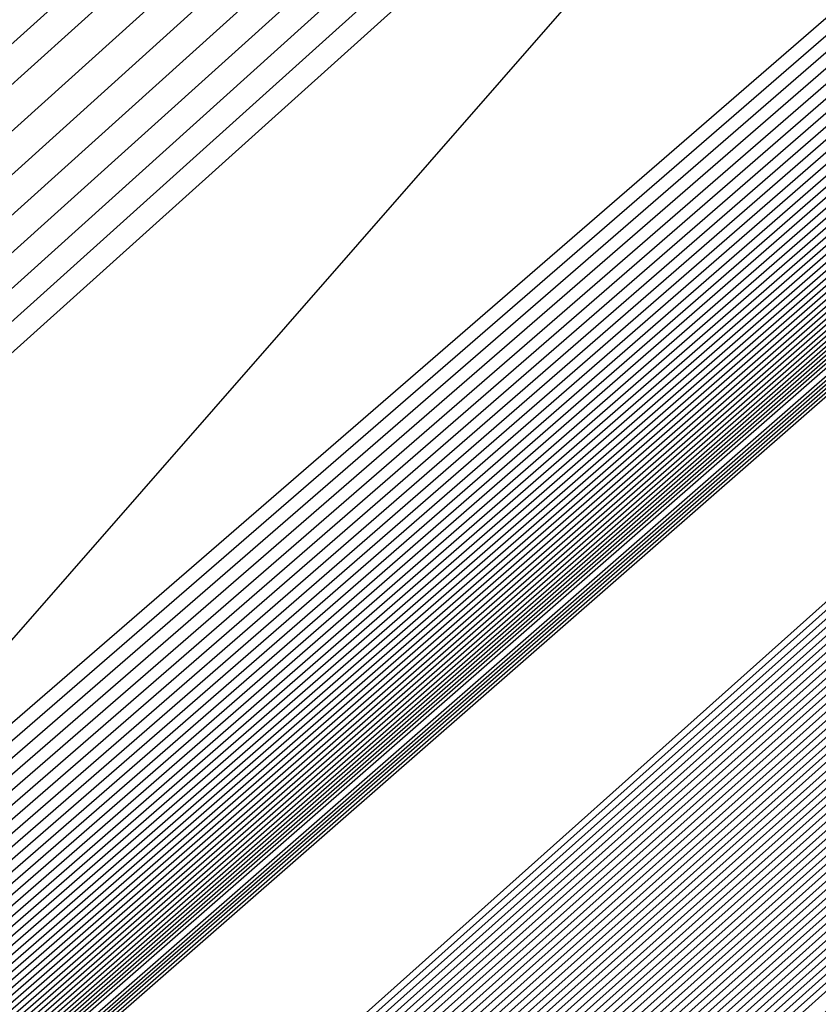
# Model space of a CAD drawing. Extents: x 3249832 to 3255657, y 13789405 to 13793316.
# Tile 673 of 1056: x 3253202.576 to 3253202.845, y 13791252.501 to 13791252.833. Entities that reach past the tile are written whole.
import ezdxf

# ---------------------------------------------------------------- set-up
doc = ezdxf.new("R2010")
doc.units = 0
doc.header["$LTSCALE"] = 100
doc.header["$MEASUREMENT"] = 0
for name, color, linetype in [('GRATIO_03231_CON', 1, 'CONTINUOUS'), ('GRATIO_0323_ICON', 1, 'CONTINUOUS'), ('TARGETS_EAST', 7, 'CONTINUOUS')]:
    doc.layers.add(name, color=color, linetype=linetype)

# ---------------------------------------------------------------- blocks, each defined once
blk = doc.blocks.new('Gratio_032316_contours')
at = {"layer": 'GRATIO_03231_CON', "color": 1, "linetype": 'Continuous', "flags": 128}
for points in [[(3253179.55027, 13791232.39503), (3253186.87441, 13791238.77001), (3253201.4775, 13791251.51898), (3253219.20823, 13791267.00714), (3253234.45763, 13791280.32933), (3253243.00028, 13791287.79153), (3253246.14511, 13791290.5444), (3253246.5846, 13791290.94974), (3253247.02187, 13791291.379), (3253250.20254, 13791294.24212), (3253258.88285, 13791301.95866), (3253274.44262, 13791315.73867), (3253292.7559, 13791331.95413), (3253308.32028, 13791345.76753)], [(3253180.16544, 13791232.93802), (3253187.28488, 13791239.13155), (3253201.72516, 13791251.73678), (3253219.33902, 13791267.12228), (3253234.51314, 13791280.37862), (3253243.01644, 13791287.80647), (3253246.14668, 13791290.54676), (3253246.58389, 13791290.95054), (3253247.01645, 13791291.37639), (3253250.16633, 13791294.21318), (3253258.7639, 13791301.85732), (3253274.17605, 13791315.50724), (3253292.31584, 13791331.56933), (3253307.73285, 13791345.25198)], [(3253180.78061, 13791233.481), (3253187.69534, 13791239.49309), (3253201.97282, 13791251.95458), (3253219.46981, 13791267.23741), (3253234.56866, 13791280.42791), (3253243.03259, 13791287.8214), (3253246.14825, 13791290.54912), (3253246.58317, 13791290.95133), (3253247.01103, 13791291.37378), (3253250.13013, 13791294.18424), (3253258.64495, 13791301.75599), (3253273.90947, 13791315.27582), (3253291.87577, 13791331.18453), (3253307.14542, 13791344.73643)], [(3253181.39578, 13791234.02399), (3253188.1058, 13791239.85463), (3253202.22048, 13791252.17237), (3253219.6006, 13791267.35254), (3253234.62418, 13791280.4772), (3253243.04874, 13791287.83633), (3253246.14982, 13791290.55149), (3253246.58246, 13791290.95213), (3253247.00561, 13791291.37117), (3253250.09393, 13791294.15529), (3253258.526, 13791301.65465), (3253273.6429, 13791315.0444), (3253291.4357, 13791330.79973), (3253306.55799, 13791344.22088)], [(3253182.62612, 13791235.10996), (3253188.92672, 13791240.5777), (3253202.71581, 13791252.60797), (3253219.86218, 13791267.58281), (3253234.73522, 13791280.57579), (3253243.08105, 13791287.8662), (3253246.15297, 13791290.55621), (3253246.58103, 13791290.95372), (3253246.99477, 13791291.36594), (3253250.02153, 13791294.09741), (3253258.2881, 13791301.45198), (3253273.10975, 13791314.58156), (3253290.55557, 13791330.03014), (3253305.38313, 13791343.18978)], [(3253183.24129, 13791235.65295), (3253189.33718, 13791240.93924), (3253202.96347, 13791252.82577), (3253219.99297, 13791267.69794), (3253234.79073, 13791280.62508), (3253243.0972, 13791287.88113), (3253246.15454, 13791290.55858), (3253246.58032, 13791290.95452), (3253246.98935, 13791291.36333), (3253249.98532, 13791294.06847), (3253258.16915, 13791301.35065), (3253272.84317, 13791314.35013), (3253290.11551, 13791329.64534), (3253304.7957, 13791342.67423)], [(3253189.74764, 13791241.30078), (3253203.21113, 13791253.04357), (3253220.12376, 13791267.81308), (3253234.84625, 13791280.67437), (3253243.11336, 13791287.89607), (3253246.15611, 13791290.56094), (3253246.57961, 13791290.95531), (3253246.98393, 13791291.36072), (3253249.94912, 13791294.03953), (3253258.05019, 13791301.24931), (3253272.5766, 13791314.11871), (3253289.67544, 13791329.26055), (3253304.20827, 13791342.15868)], [(3253190.1581, 13791241.66232), (3253203.45879, 13791253.26136), (3253220.25455, 13791267.92821), (3253234.90177, 13791280.72366), (3253243.12951, 13791287.911), (3253246.15768, 13791290.5633), (3253246.57889, 13791290.95611), (3253246.97851, 13791291.35811), (3253249.91292, 13791294.01058), (3253257.93124, 13791301.14798), (3253272.31002, 13791313.88729), (3253289.23538, 13791328.87575), (3253303.62084, 13791341.64313)], [(3253190.97902, 13791242.38539), (3253203.95411, 13791253.69696), (3253220.51613, 13791268.15847), (3253235.01281, 13791280.82224), (3253243.16182, 13791287.94087), (3253246.16082, 13791290.56803), (3253246.57747, 13791290.9577), (3253246.96767, 13791291.35288), (3253249.84051, 13791293.9527), (3253257.69334, 13791300.94531), (3253271.77687, 13791313.42445), (3253288.35525, 13791328.10615), (3253302.44598, 13791340.61203)], [(3253191.38948, 13791242.74693), (3253204.20177, 13791253.91476), (3253220.64692, 13791268.27361), (3253235.06832, 13791280.87154), (3253243.17797, 13791287.9558), (3253246.1624, 13791290.57039), (3253246.57675, 13791290.9585), (3253246.96225, 13791291.35027), (3253249.80431, 13791293.92376), (3253257.57439, 13791300.84397), (3253271.51029, 13791313.19303), (3253287.91518, 13791327.72135), (3253301.85855, 13791340.09648)], [(3253191.79994, 13791243.10847), (3253204.44943, 13791254.13256), (3253220.77772, 13791268.38874), (3253235.12384, 13791280.92083), (3253243.19412, 13791287.97073), (3253246.16397, 13791290.57276), (3253246.57604, 13791290.95929), (3253246.95683, 13791291.34766), (3253249.76811, 13791293.89481), (3253257.45544, 13791300.74264), (3253271.24372, 13791312.9616), (3253287.47511, 13791327.33655), (3253301.27112, 13791339.58093)], [(3253192.2104, 13791243.47001), (3253204.69709, 13791254.35035), (3253220.90851, 13791268.50387), (3253235.17936, 13791280.97012), (3253243.21028, 13791287.98567), (3253246.16554, 13791290.57512), (3253246.57533, 13791290.96009), (3253246.95142, 13791291.34505), (3253249.73191, 13791293.86587), (3253257.33649, 13791300.6413), (3253270.97714, 13791312.73018), (3253287.03505, 13791326.95176), (3253300.68369, 13791339.06538)], [(3253193.03132, 13791244.19308), (3253205.19242, 13791254.78595), (3253221.17009, 13791268.73414), (3253235.29039, 13791281.0687), (3253243.24258, 13791288.01553), (3253246.16868, 13791290.57985), (3253246.5739, 13791290.96168), (3253246.94058, 13791291.33982), (3253249.6595, 13791293.80799), (3253257.09858, 13791300.43863), (3253270.44399, 13791312.26734), (3253286.15492, 13791326.18216), (3253299.50883, 13791338.03428)], [(3253193.44178, 13791244.55462), (3253205.44008, 13791255.00375), (3253221.30088, 13791268.84927), (3253235.34591, 13791281.11799), (3253243.25874, 13791288.03047), (3253246.17025, 13791290.58221), (3253246.57319, 13791290.96248), (3253246.93516, 13791291.33721), (3253249.6233, 13791293.77904), (3253256.97963, 13791300.3373), (3253270.17741, 13791312.03592), (3253285.71485, 13791325.79737), (3253298.92139, 13791337.51873)], [(3253193.85224, 13791244.91616), (3253205.68774, 13791255.22155), (3253221.43167, 13791268.9644), (3253235.40143, 13791281.16728), (3253243.27489, 13791288.0454), (3253246.17182, 13791290.58457), (3253246.57247, 13791290.96327), (3253246.92974, 13791291.3346), (3253249.5871, 13791293.7501), (3253256.86068, 13791300.23596), (3253269.91084, 13791311.8045), (3253285.27479, 13791325.41257), (3253298.33396, 13791337.00318)], [(3253194.2627, 13791245.2777), (3253205.9354, 13791255.43934), (3253221.56246, 13791269.07954), (3253235.45695, 13791281.21658), (3253243.29104, 13791288.06033), (3253246.17339, 13791290.58694), (3253246.57176, 13791290.96407), (3253246.92432, 13791291.33198), (3253249.55089, 13791293.72116), (3253256.74173, 13791300.13463), (3253269.64426, 13791311.57307), (3253284.83472, 13791325.02777), (3253297.74653, 13791336.48763)], [(3253195.08362, 13791246.00077), (3253206.43072, 13791255.87494), (3253221.82404, 13791269.3098), (3253235.56798, 13791281.31516), (3253243.32335, 13791288.0902), (3253246.17654, 13791290.59166), (3253246.57033, 13791290.96566), (3253246.91348, 13791291.32676), (3253249.47849, 13791293.66327), (3253256.50383, 13791299.93196), (3253269.11111, 13791311.11023), (3253283.95459, 13791324.25817), (3253296.57167, 13791335.45653)], [(3253195.49408, 13791246.36231), (3253206.67838, 13791256.09274), (3253221.95483, 13791269.42494), (3253235.6235, 13791281.36445), (3253243.3395, 13791288.10513), (3253246.17811, 13791290.59402), (3253246.56962, 13791290.96646), (3253246.90806, 13791291.32415), (3253249.44229, 13791293.63433), (3253256.38488, 13791299.83062), (3253268.84454, 13791310.87881), (3253283.51452, 13791323.87338), (3253295.98424, 13791334.94098)], [(3253195.90454, 13791246.72385), (3253206.92604, 13791256.31054), (3253222.08562, 13791269.54007), (3253235.67902, 13791281.41374), (3253243.35566, 13791288.12007), (3253246.17968, 13791290.59639), (3253246.56891, 13791290.96725), (3253246.90264, 13791291.32154), (3253249.40609, 13791293.60539), (3253256.26593, 13791299.72929), (3253268.57796, 13791310.64739), (3253283.07446, 13791323.48858), (3253295.39681, 13791334.42543)], [(3253196.31501, 13791247.08539), (3253207.1737, 13791256.52833), (3253222.21641, 13791269.6552), (3253235.73454, 13791281.46303), (3253243.37181, 13791288.135), (3253246.18125, 13791290.59875), (3253246.56819, 13791290.96805), (3253246.89722, 13791291.31892), (3253249.36988, 13791293.57645), (3253256.14697, 13791299.62795), (3253268.31138, 13791310.41597), (3253282.63439, 13791323.10378), (3253294.80938, 13791333.90988)], [(3253197.13593, 13791247.80846), (3253207.66903, 13791256.96393), (3253222.47799, 13791269.88547), (3253235.84557, 13791281.56162), (3253243.40412, 13791288.16487), (3253246.18439, 13791290.60348), (3253246.56677, 13791290.96964), (3253246.88638, 13791291.3137), (3253249.29748, 13791293.51856), (3253255.90907, 13791299.42528), (3253267.77823, 13791309.95312), (3253281.75426, 13791322.33419), (3253293.63452, 13791332.87878)], [(3253197.54639, 13791248.17), (3253207.91669, 13791257.18173), (3253222.60878, 13791270.0006), (3253235.90109, 13791281.61091), (3253243.42027, 13791288.1798), (3253246.18596, 13791290.60584), (3253246.56605, 13791290.97044), (3253246.88096, 13791291.31109), (3253249.26128, 13791293.48962), (3253255.79012, 13791299.32395), (3253267.51166, 13791309.7217), (3253281.31419, 13791321.94939), (3253293.04709, 13791332.36323), (3253299.24948, 13791337.92415)], [(3253197.95685, 13791248.53154), (3253208.16435, 13791257.39953), (3253222.73957, 13791270.11573), (3253235.95661, 13791281.6602), (3253243.43643, 13791288.19473), (3253246.18754, 13791290.6082), (3253246.56534, 13791290.97123), (3253246.87554, 13791291.30847), (3253249.22507, 13791293.46068), (3253255.67117, 13791299.22261), (3253267.24508, 13791309.49028), (3253280.87413, 13791321.56459), (3253292.45966, 13791331.84768), (3253298.58416, 13791337.33876)], [(3253198.36731, 13791248.89308), (3253208.41201, 13791257.61732), (3253222.87037, 13791270.23087), (3253236.01213, 13791281.70949), (3253243.45258, 13791288.20967), (3253246.18911, 13791290.61057), (3253246.56463, 13791290.97203), (3253246.87012, 13791291.30586), (3253249.18887, 13791293.43173), (3253255.55222, 13791299.12128), (3253266.9785, 13791309.25886), (3253280.43407, 13791321.17979), (3253291.87223, 13791331.33213), (3253297.91884, 13791336.75338)], [(3253199.18823, 13791249.61615), (3253208.90733, 13791258.05292), (3253223.13195, 13791270.46113), (3253236.12316, 13791281.80807), (3253243.48489, 13791288.23953), (3253246.19225, 13791290.61529), (3253246.5632, 13791290.97362), (3253246.85928, 13791291.30064), (3253249.11647, 13791293.37385), (3253255.31432, 13791298.91861), (3253266.44535, 13791308.79601), (3253279.55394, 13791320.4102), (3253290.69737, 13791330.30103), (3253296.5882, 13791335.58261)], [(3253296.5599, 13791335.66587), (3253290.6012, 13791330.53597), (3253279.36346, 13791320.75917), (3253266.14871, 13791309.22624), (3253254.92163, 13791299.40902), (3253254.92163, 13791299.40903), (3253248.65441, 13791293.91375), (3253246.34916, 13791291.88397), (3253246.0155, 13791291.59761), (3253245.79411, 13791291.43804), (3253244.34991, 13791290.21048), (3253240.47889, 13791286.82562), (3253233.5827, 13791280.7338), (3253225.48551, 13791273.54393), (3253218.61718, 13791267.40458), (3253214.61676, 13791263.76863), (3253211.96021, 13791261.30613), (3253208.3327, 13791257.99143), (3253202.5569, 13791252.79662), (3253198.00539, 13791248.68464)], [(3253199.59869, 13791249.97769), (3253209.15499, 13791258.27072), (3253223.26274, 13791270.57626), (3253236.17868, 13791281.85736), (3253243.50104, 13791288.25447), (3253246.19382, 13791290.61766), (3253246.56249, 13791290.97442), (3253246.85386, 13791291.29803), (3253249.08026, 13791293.34491), (3253255.19536, 13791298.81727), (3253266.17878, 13791308.56459), (3253279.11387, 13791320.0254), (3253290.10994, 13791329.78548), (3253295.92288, 13791334.99723)], [(3253295.89496, 13791335.07939), (3253290.01504, 13791330.01731), (3253278.92589, 13791320.36978), (3253265.8859, 13791308.9893), (3253254.80734, 13791299.30179), (3253254.80734, 13791299.30179), (3253248.62314, 13791293.87896), (3253246.34863, 13791291.87568), (3253246.01981, 13791291.5926), (3253245.80618, 13791291.43822), (3253244.41135, 13791290.25247), (3253240.67251, 13791286.98316), (3253234.01176, 13791281.09932), (3253226.19103, 13791274.15492), (3253219.55719, 13791268.22518), (3253215.68228, 13791264.70352), (3253213.03896, 13791262.25615), (3253209.32502, 13791258.8675), (3253203.38128, 13791253.52494), (3253198.62056, 13791249.22763)], [(3253200.00915, 13791250.33923), (3253209.40265, 13791258.48852), (3253223.39353, 13791270.6914), (3253236.2342, 13791281.90666), (3253243.51719, 13791288.2694), (3253246.19539, 13791290.62002), (3253246.56177, 13791290.97521), (3253246.84844, 13791291.29541), (3253249.04406, 13791293.31596), (3253255.07641, 13791298.71594), (3253265.9122, 13791308.33317), (3253278.6738, 13791319.6406), (3253289.52251, 13791329.26993), (3253295.25756, 13791334.41184)], [(3253295.23001, 13791334.4929), (3253289.42888, 13791329.49866), (3253278.48833, 13791319.98039), (3253265.62309, 13791308.75236), (3253254.69306, 13791299.19455), (3253254.69306, 13791299.19455), (3253248.59186, 13791293.84417), (3253246.34811, 13791291.86739), (3253246.02412, 13791291.58759), (3253245.81824, 13791291.43839), (3253244.4728, 13791290.29446), (3253240.86613, 13791287.1407), (3253234.44083, 13791281.46484), (3253226.89654, 13791274.76592), (3253220.4972, 13791269.04579), (3253216.7478, 13791265.63841), (3253214.1177, 13791263.20617), (3253210.31733, 13791259.74356), (3253204.20565, 13791254.25325), (3253199.23573, 13791249.77062)], [(3253200.41961, 13791250.70077), (3253209.65031, 13791258.70631), (3253223.52432, 13791270.80653), (3253236.28972, 13791281.95595), (3253243.53335, 13791288.28434), (3253246.19696, 13791290.62238), (3253246.56106, 13791290.97601), (3253246.84302, 13791291.2928), (3253249.00786, 13791293.28702), (3253254.95746, 13791298.6146), (3253265.64563, 13791308.10175), (3253278.23374, 13791319.25581), (3253288.93508, 13791328.75438), (3253294.59224, 13791333.82646)], [(3253294.56507, 13791333.90642), (3253288.84272, 13791328.98), (3253278.05076, 13791319.591), (3253265.36028, 13791308.51542), (3253254.57877, 13791299.08731), (3253254.57877, 13791299.08731), (3253248.56059, 13791293.80939), (3253246.34758, 13791291.8591), (3253246.02843, 13791291.58257), (3253245.83031, 13791291.43857), (3253244.53425, 13791290.33645), (3253241.05975, 13791287.29824), (3253234.86989, 13791281.83037), (3253227.60205, 13791275.37691), (3253221.43721, 13791269.86639), (3253217.81332, 13791266.5733), (3253215.19645, 13791264.15619), (3253211.30965, 13791260.61962), (3253205.03003, 13791254.98156), (3253199.8509, 13791250.3136)], [(3253201.24053, 13791251.42384), (3253210.14563, 13791259.14191), (3253223.7859, 13791271.0368), (3253236.40075, 13791282.05453), (3253243.56565, 13791288.3142), (3253246.20011, 13791290.62711), (3253246.55963, 13791290.9776), (3253246.83219, 13791291.28758), (3253248.93546, 13791293.22914), (3253254.71956, 13791298.41193), (3253265.11248, 13791307.63891), (3253277.35361, 13791318.48621), (3253287.76022, 13791327.72328), (3253293.2616, 13791332.65569)], [(3253293.23517, 13791332.73345), (3253287.67041, 13791327.94269), (3253277.17563, 13791318.81222), (3253264.83466, 13791308.04155), (3253254.35019, 13791298.87283), (3253254.35019, 13791298.87283), (3253248.49805, 13791293.73981), (3253246.34653, 13791291.84252), (3253246.03705, 13791291.57255), (3253245.85444, 13791291.43892), (3253244.65714, 13791290.42044), (3253241.44699, 13791287.61333), (3253235.72802, 13791282.56142), (3253229.01308, 13791276.59891), (3253223.31722, 13791271.50759), (3253219.94436, 13791268.44307), (3253217.35394, 13791266.05623), (3253213.29428, 13791262.37175), (3253206.67878, 13791256.43818), (3253201.08124, 13791251.39958)], [(3253201.65099, 13791251.78538), (3253210.3933, 13791259.35971), (3253223.91669, 13791271.15193), (3253236.45627, 13791282.10382), (3253243.58181, 13791288.32914), (3253246.20168, 13791290.62947), (3253246.55892, 13791290.9784), (3253246.82677, 13791291.28496), (3253248.89925, 13791293.20019), (3253254.60061, 13791298.3106), (3253264.8459, 13791307.40749), (3253276.91354, 13791318.10141), (3253287.17279, 13791327.20773)], [(3253287.08425, 13791327.42403), (3253276.73806, 13791318.42283), (3253264.57185, 13791307.80461), (3253254.2359, 13791298.76559), (3253254.2359, 13791298.76559), (3253248.46678, 13791293.70503), (3253246.346, 13791291.83423), (3253246.04136, 13791291.56753), (3253245.86651, 13791291.4391), (3253244.71859, 13791290.46243), (3253241.64061, 13791287.77087), (3253236.15708, 13791282.92694), (3253229.71859, 13791277.2099), (3253224.25723, 13791272.32819), (3253221.00988, 13791269.37796), (3253218.43269, 13791267.00625), (3253214.2866, 13791263.24781), (3253207.50316, 13791257.1665), (3253201.69641, 13791251.94257)], [(3253215.27891, 13791264.12388), (3253208.32754, 13791257.89481), (3253202.31158, 13791252.48555), (3253202.06145, 13791252.14692), (3253210.64096, 13791259.57751), (3253224.04748, 13791271.26706)], [(3253216.27123, 13791264.99994), (3253209.15191, 13791258.62312), (3253202.92675, 13791253.02854), (3253202.47191, 13791252.50846), (3253210.88862, 13791259.7953), (3253224.17827, 13791271.38219)]]:
    blk.add_lwpolyline(points, dxfattribs=at)
at = {"layer": 'GRATIO_03231_CON', "color": 5, "linetype": 'Continuous', "flags": 128}
for points in [[(3253178.31993, 13791231.30905), (3253186.05349, 13791238.04694), (3253200.98218, 13791251.08338), (3253218.94665, 13791266.77688), (3253234.34659, 13791280.23075), (3253242.96798, 13791287.76167), (3253246.14197, 13791290.53967), (3253246.58603, 13791290.94815), (3253247.02107, 13791291.37394), (3253250.18182, 13791294.2177), (3253258.80647, 13791301.88356), (3253274.26937, 13791315.56557), (3253292.48955, 13791331.61762), (3253308.02221, 13791345.18354)], [(3253177.70476, 13791230.76607), (3253185.64303, 13791237.6854), (3253200.73452, 13791250.86558), (3253218.81586, 13791266.66175), (3253234.29107, 13791280.18146), (3253242.95182, 13791287.74673), (3253246.1404, 13791290.53731), (3253246.58674, 13791290.94735), (3253247.01436, 13791291.36584), (3253250.12102, 13791294.16091), (3253258.59804, 13791301.69555), (3253273.79626, 13791315.14336), (3253291.70456, 13791330.92064), (3253306.97134, 13791344.25434)], [(3253177.08958, 13791230.22308), (3253185.23257, 13791237.32386), (3253200.48686, 13791250.64779), (3253218.68507, 13791266.54661), (3253234.23556, 13791280.13216), (3253242.93567, 13791287.7318), (3253246.13883, 13791290.53495), (3253246.58745, 13791290.94656), (3253247.00766, 13791291.35773), (3253250.06022, 13791294.10413), (3253258.38961, 13791301.50754), (3253273.32314, 13791314.72115), (3253290.91956, 13791330.22366), (3253305.92046, 13791343.32515)], [(3253176.47441, 13791229.68009), (3253184.82211, 13791236.96232), (3253200.23919, 13791250.42999), (3253218.55428, 13791266.43148), (3253234.18004, 13791280.08287), (3253242.91952, 13791287.71687), (3253246.13725, 13791290.53258), (3253246.58817, 13791290.94576), (3253247.00095, 13791291.34963), (3253249.99942, 13791294.04734), (3253258.18118, 13791301.31953), (3253272.85003, 13791314.29894), (3253290.13456, 13791329.52668), (3253304.86958, 13791342.39595)], [(3253175.24407, 13791228.59412), (3253184.00119, 13791236.23925), (3253199.74387, 13791249.99439), (3253218.2927, 13791266.20121), (3253234.069, 13791279.98429), (3253242.88721, 13791287.687), (3253246.13411, 13791290.52786), (3253246.58959, 13791290.94417), (3253246.98754, 13791291.33342), (3253249.87782, 13791293.93376), (3253257.76432, 13791300.94351), (3253271.9038, 13791313.45451), (3253288.56457, 13791328.13272), (3253302.76783, 13791340.53756)], [(3253196.57706, 13791247.03615), (3253203.47105, 13791253.1938), (3253218.75951, 13791266.60126), (3253234.06971, 13791279.98413), (3253242.88772, 13791287.68662), (3253246.13462, 13791290.52731), (3253246.59031, 13791290.94338), (3253246.98083, 13791291.32532), (3253249.81702, 13791293.87697), (3253257.55589, 13791300.7555), (3253271.43068, 13791313.0323), (3253287.77957, 13791327.43574), (3253301.71695, 13791339.60837)], [(3253196.71057, 13791247.15254), (3253203.58621, 13791253.29381), (3253218.83398, 13791266.66558), (3253234.10345, 13791280.01283), (3253242.89801, 13791287.6948), (3253246.13636, 13791290.52784), (3253246.59102, 13791290.94258), (3253246.97413, 13791291.31721), (3253249.75622, 13791293.82018), (3253257.34746, 13791300.56749), (3253270.95757, 13791312.61009), (3253286.99457, 13791326.73875), (3253300.66608, 13791338.67918)], [(3253196.84408, 13791247.26894), (3253203.70137, 13791253.39382), (3253218.90845, 13791266.7299), (3253234.13718, 13791280.04153), (3253242.9083, 13791287.70297), (3253246.13809, 13791290.52836), (3253246.59174, 13791290.94178), (3253246.96742, 13791291.30911), (3253249.69542, 13791293.76339), (3253257.13903, 13791300.37948), (3253270.48445, 13791312.18788), (3253286.20957, 13791326.04177), (3253299.6152, 13791337.74998)], [(3253197.11109, 13791247.50174), (3253203.93169, 13791253.59384), (3253219.0574, 13791266.85855), (3253234.20465, 13791280.09892), (3253242.92888, 13791287.71932), (3253246.14156, 13791290.52941), (3253246.59316, 13791290.94019), (3253246.95401, 13791291.2929), (3253249.57383, 13791293.64981), (3253256.72217, 13791300.00346), (3253269.53822, 13791311.34346), (3253284.63958, 13791324.64781), (3253297.51345, 13791335.89159)], [(3253197.2446, 13791247.61813), (3253204.04685, 13791253.69384), (3253219.13187, 13791266.92287), (3253234.23839, 13791280.12762), (3253242.93918, 13791287.72749), (3253246.1433, 13791290.52994), (3253246.59388, 13791290.9394), (3253246.9473, 13791291.28479), (3253249.51303, 13791293.59302), (3253256.51374, 13791299.81545), (3253269.06511, 13791310.92125), (3253283.85458, 13791323.95083), (3253296.46257, 13791334.9624)], [(3253197.37811, 13791247.73453), (3253204.16201, 13791253.79385), (3253219.20635, 13791266.98719), (3253234.27212, 13791280.15631), (3253242.94947, 13791287.73567), (3253246.14503, 13791290.53046), (3253246.59459, 13791290.9386), (3253246.9406, 13791291.27669), (3253249.45223, 13791293.53623), (3253256.30531, 13791299.62744), (3253268.59199, 13791310.49904), (3253283.06958, 13791323.25385), (3253295.41169, 13791334.0332)], [(3253197.51162, 13791247.85093), (3253204.27717, 13791253.89386), (3253219.28082, 13791267.05151), (3253234.30586, 13791280.18501), (3253242.95976, 13791287.74384), (3253246.14676, 13791290.53099), (3253246.5953, 13791290.9378), (3253246.93389, 13791291.26859), (3253249.39143, 13791293.47944), (3253256.09688, 13791299.43942), (3253268.11888, 13791310.07683), (3253282.28459, 13791322.55687), (3253294.36082, 13791333.10401)], [(3253197.77863, 13791248.08372), (3253204.50749, 13791254.09388), (3253219.42977, 13791267.18016), (3253234.37333, 13791280.2424), (3253242.98034, 13791287.76019), (3253246.15023, 13791290.53204), (3253246.59673, 13791290.93621), (3253246.92048, 13791291.25238), (3253249.26983, 13791293.36586), (3253255.68002, 13791299.0634), (3253267.17265, 13791309.2324), (3253280.71459, 13791321.16291), (3253292.25906, 13791331.24562), (3253298.86322, 13791336.86351)], [(3253197.91214, 13791248.20012), (3253204.62265, 13791254.19388), (3253219.50424, 13791267.24448), (3253234.40706, 13791280.2711), (3253242.99064, 13791287.76837), (3253246.15197, 13791290.53257), (3253246.59744, 13791290.93542), (3253246.91378, 13791291.24427), (3253249.20903, 13791293.30907), (3253255.47159, 13791298.87539), (3253266.69953, 13791308.81019), (3253279.9296, 13791320.46593), (3253291.20819, 13791330.31643), (3253297.66843, 13791335.81202)], [(3253198.04565, 13791248.31651), (3253204.73781, 13791254.29389), (3253219.57872, 13791267.3088), (3253234.4408, 13791280.2998), (3253243.00093, 13791287.77654), (3253246.1537, 13791290.53309), (3253246.59816, 13791290.93462), (3253246.90707, 13791291.23617), (3253249.14823, 13791293.25228), (3253255.26316, 13791298.68738), (3253266.22642, 13791308.38798), (3253279.1446, 13791319.76895), (3253290.15731, 13791329.38723), (3253296.47364, 13791334.76054)], [(3253198.17916, 13791248.43291), (3253204.85297, 13791254.3939), (3253219.65319, 13791267.37312), (3253234.47453, 13791280.32849), (3253243.01122, 13791287.78471), (3253246.15544, 13791290.53362), (3253246.59887, 13791290.93382), (3253246.90036, 13791291.22806), (3253249.08743, 13791293.19549), (3253255.05473, 13791298.49937), (3253265.7533, 13791307.96577), (3253278.3596, 13791319.07197), (3253289.10643, 13791328.45804), (3253295.27885, 13791333.70905)], [(3253198.44617, 13791248.6657), (3253205.08329, 13791254.59392), (3253219.80214, 13791267.50177), (3253234.542, 13791280.38589), (3253243.0318, 13791287.80106), (3253246.15891, 13791290.53467), (3253246.6003, 13791290.93223), (3253246.88695, 13791291.21186), (3253248.96583, 13791293.08191), (3253254.63787, 13791298.12335), (3253264.80707, 13791307.12135), (3253276.7896, 13791317.678), (3253287.00468, 13791326.59965), (3253292.88927, 13791331.60608), (3253295.95133, 13791334.07094)], [(3253198.57968, 13791248.7821), (3253205.19845, 13791254.69392), (3253219.87661, 13791267.56609), (3253234.57574, 13791280.41459), (3253243.04209, 13791287.80924), (3253246.16064, 13791290.53519), (3253246.60101, 13791290.93144), (3253246.88025, 13791291.20375), (3253248.90503, 13791293.02512), (3253254.42944, 13791297.93534), (3253264.33396, 13791306.69914), (3253276.00461, 13791316.98102), (3253285.9538, 13791325.67045), (3253291.69448, 13791330.55459), (3253294.7416, 13791333.01142)], [(3253198.71319, 13791248.8985), (3253205.31361, 13791254.79393), (3253219.95108, 13791267.63041), (3253234.60947, 13791280.44328), (3253243.05239, 13791287.81741), (3253246.16237, 13791290.53572), (3253246.60172, 13791290.93064), (3253246.87354, 13791291.19565), (3253248.84423, 13791292.96834), (3253254.22101, 13791297.74733), (3253263.86084, 13791306.27693), (3253275.21961, 13791316.28404), (3253284.90293, 13791324.74126), (3253290.49969, 13791329.50311), (3253293.53187, 13791331.9519)], [(3253198.8467, 13791249.0149), (3253205.42877, 13791254.89394), (3253220.02556, 13791267.69473), (3253234.64321, 13791280.47198), (3253243.06268, 13791287.82558), (3253246.16411, 13791290.53624), (3253246.60244, 13791290.92984), (3253246.86684, 13791291.18754), (3253248.78343, 13791292.91155), (3253254.01258, 13791297.55932), (3253263.38773, 13791305.85472), (3253274.43461, 13791315.58706), (3253283.85205, 13791323.81207), (3253289.3049, 13791328.45162), (3253292.32214, 13791330.89237), (3253295.39879, 13791333.38715)], [(3253199.11371, 13791249.24769), (3253205.65909, 13791255.09396), (3253220.17451, 13791267.82338), (3253234.71068, 13791280.52937), (3253243.08326, 13791287.84193), (3253246.16758, 13791290.53729), (3253246.60386, 13791290.92825), (3253246.85342, 13791291.17133), (3253248.66183, 13791292.79797), (3253253.59572, 13791297.1833), (3253262.4415, 13791305.01029), (3253272.86462, 13791314.1931), (3253281.7503, 13791321.95368), (3253286.91532, 13791326.34865), (3253289.90268, 13791328.77333), (3253293.18693, 13791331.45768)], [(3253199.24722, 13791249.36409), (3253205.77425, 13791255.19397), (3253220.24898, 13791267.8877), (3253234.74441, 13791280.55807), (3253243.09355, 13791287.85011), (3253246.16931, 13791290.53782), (3253246.60458, 13791290.92746), (3253246.84672, 13791291.16323), (3253248.60103, 13791292.74118), (3253253.38729, 13791296.99529), (3253261.96839, 13791304.58808), (3253272.07962, 13791313.49612), (3253280.69942, 13791321.02448), (3253285.72053, 13791325.29717), (3253288.69295, 13791327.71381), (3253292.081, 13791330.49295), (3253297.61917, 13791335.1971)], [(3253199.38073, 13791249.48048), (3253205.88941, 13791255.29397), (3253220.32345, 13791267.95202), (3253234.77815, 13791280.58677), (3253243.10385, 13791287.85828), (3253246.17105, 13791290.53834), (3253246.60529, 13791290.92666), (3253246.84001, 13791291.15513), (3253248.54023, 13791292.68439), (3253253.17886, 13791296.80728), (3253261.49527, 13791304.16587), (3253271.29462, 13791312.79914), (3253279.64854, 13791320.09529), (3253284.52574, 13791324.24568), (3253287.48322, 13791326.65429), (3253290.97507, 13791329.52822), (3253296.71525, 13791334.41022)], [(3253199.51424, 13791249.59688), (3253206.00457, 13791255.39398), (3253220.39793, 13791268.01634), (3253234.81188, 13791280.61546), (3253243.11414, 13791287.86646), (3253246.17278, 13791290.53887), (3253246.606, 13791290.92586), (3253246.83331, 13791291.14702), (3253248.47943, 13791292.6276), (3253252.97044, 13791296.61927), (3253261.02215, 13791303.74366), (3253270.50962, 13791312.10216), (3253278.59767, 13791319.16609), (3253283.33095, 13791323.1942), (3253286.27349, 13791325.59476), (3253289.86914, 13791328.56348), (3253295.81132, 13791333.62334)], [(3253199.78125, 13791249.82967), (3253206.23489, 13791255.594), (3253220.54687, 13791268.14499), (3253234.87935, 13791280.67286), (3253243.13472, 13791287.8828), (3253246.17625, 13791290.53992), (3253246.60743, 13791290.92427), (3253246.8199, 13791291.13081), (3253248.35784, 13791292.51402), (3253252.55358, 13791296.24325), (3253260.07593, 13791302.89924), (3253268.93963, 13791310.70819), (3253276.49591, 13791317.3077), (3253280.94137, 13791321.09123), (3253283.85403, 13791323.47572), (3253287.65728, 13791326.63402), (3253294.00347, 13791332.04958)], [(3253199.91476, 13791249.94607), (3253206.35005, 13791255.69401), (3253220.62135, 13791268.20931), (3253234.91309, 13791280.70156), (3253243.14501, 13791287.89098), (3253246.17798, 13791290.54045), (3253246.60814, 13791290.92348), (3253246.81319, 13791291.12271), (3253248.29704, 13791292.45723), (3253252.34515, 13791296.05524), (3253259.60281, 13791302.47703), (3253268.15463, 13791310.01121), (3253275.44504, 13791316.37851), (3253279.74658, 13791320.03974), (3253282.6443, 13791322.4162), (3253286.55135, 13791325.66929), (3253293.09954, 13791331.2627), (3253300.79521, 13791337.86923)], [(3253200.04827, 13791250.06247), (3253206.46521, 13791255.79401), (3253220.69582, 13791268.27363), (3253234.94682, 13791280.73025), (3253243.15531, 13791287.89915), (3253246.17972, 13791290.54097), (3253246.60886, 13791290.92268), (3253246.80649, 13791291.1146), (3253248.23624, 13791292.40044), (3253252.13672, 13791295.86723), (3253259.1297, 13791302.05482), (3253267.36963, 13791309.31423), (3253274.39416, 13791315.44932), (3253278.55179, 13791318.98826), (3253281.43456, 13791321.35667), (3253285.44542, 13791324.70455), (3253292.19561, 13791330.47582), (3253300.12972, 13791337.29016)], [(3253200.18178, 13791250.17887), (3253206.58037, 13791255.89402), (3253220.77029, 13791268.33795), (3253234.98056, 13791280.75895), (3253243.1656, 13791287.90733), (3253246.18145, 13791290.5415), (3253246.60957, 13791290.92188), (3253246.79978, 13791291.1065), (3253248.17544, 13791292.34365), (3253251.92829, 13791295.67922), (3253258.65658, 13791301.63261), (3253266.58464, 13791308.61725), (3253273.34328, 13791314.52012), (3253277.357, 13791317.93677), (3253280.22483, 13791320.29715), (3253284.33949, 13791323.73982), (3253291.29169, 13791329.68894), (3253299.46423, 13791336.71108)], [(3253200.44879, 13791250.41166), (3253206.81069, 13791256.09404), (3253220.91924, 13791268.4666), (3253235.04803, 13791280.81634), (3253243.18618, 13791287.92368), (3253246.18492, 13791290.54255), (3253246.611, 13791290.92029), (3253246.78637, 13791291.09029), (3253248.05384, 13791292.23007), (3253251.51143, 13791295.3032), (3253257.71035, 13791300.78818), (3253265.01464, 13791307.22329), (3253271.24153, 13791312.66173), (3253274.96742, 13791315.8338), (3253277.80537, 13791318.17811), (3253282.12763, 13791321.81036), (3253289.48383, 13791328.11518), (3253298.13324, 13791335.55292)], [(3253200.5823, 13791250.52806), (3253206.92586, 13791256.19405), (3253220.99372, 13791268.53092), (3253235.08176, 13791280.84504), (3253243.19647, 13791287.93185), (3253246.18666, 13791290.54307), (3253246.61171, 13791290.9195), (3253246.77966, 13791291.08219), (3253247.99304, 13791292.17328), (3253251.303, 13791295.11519), (3253257.23724, 13791300.36597), (3253264.22964, 13791306.52631), (3253270.19065, 13791311.73254), (3253273.77263, 13791314.78231), (3253276.59564, 13791317.11859), (3253281.0217, 13791320.84562), (3253288.57991, 13791327.3283), (3253297.46775, 13791334.97385)], [(3253200.71581, 13791250.64445), (3253207.04102, 13791256.29406), (3253221.06819, 13791268.59524), (3253235.1155, 13791280.87374), (3253243.20676, 13791287.94002), (3253246.18839, 13791290.5436), (3253246.61242, 13791290.9187), (3253246.77296, 13791291.07408), (3253247.93224, 13791292.11649), (3253251.09457, 13791294.92718), (3253256.76412, 13791299.94376), (3253263.44465, 13791305.82933), (3253269.13978, 13791310.80334), (3253272.57784, 13791313.73083), (3253275.38591, 13791316.05906), (3253279.91577, 13791319.88089), (3253287.67598, 13791326.54142), (3253296.80226, 13791334.39477)], [(3253200.84932, 13791250.76085), (3253207.15618, 13791256.39406), (3253221.14266, 13791268.65956), (3253235.14923, 13791280.90243), (3253243.21706, 13791287.9482), (3253246.19012, 13791290.54412), (3253246.61314, 13791290.9179), (3253246.76625, 13791291.06598), (3253247.87144, 13791292.0597), (3253250.88614, 13791294.73917), (3253256.29101, 13791299.52155), (3253262.65965, 13791305.13235), (3253268.0889, 13791309.87415), (3253271.38305, 13791312.67934), (3253274.17618, 13791314.99954), (3253278.80984, 13791318.91616), (3253286.77206, 13791325.75454), (3253296.13677, 13791333.81569)], [(3253201.11633, 13791250.99365), (3253207.3865, 13791256.59408), (3253221.29161, 13791268.78821), (3253235.2167, 13791280.95983), (3253243.23764, 13791287.96455), (3253246.19359, 13791290.54517), (3253246.61456, 13791290.91631), (3253246.75284, 13791291.04977), (3253247.74984, 13791291.94612), (3253250.46928, 13791294.36315), (3253255.34478, 13791298.67713), (3253261.08965, 13791303.73839), (3253265.98715, 13791308.01576), (3253268.99347, 13791310.57637), (3253271.75672, 13791312.8805), (3253276.59798, 13791316.9867), (3253284.9642, 13791324.18078), (3253294.80578, 13791332.65754)], [(3253201.24984, 13791251.11004), (3253207.50166, 13791256.69409), (3253221.36608, 13791268.85253), (3253235.25044, 13791280.98852), (3253243.24793, 13791287.97272), (3253246.19533, 13791290.5457), (3253246.61528, 13791290.91552), (3253246.74613, 13791291.04167), (3253247.68904, 13791291.88933), (3253250.26085, 13791294.17514), (3253254.87166, 13791298.25492), (3253260.30466, 13791303.04141), (3253264.93627, 13791307.08657), (3253267.79868, 13791309.52489), (3253270.54699, 13791311.82097), (3253275.49205, 13791316.02196), (3253284.06028, 13791323.3939), (3253294.14029, 13791332.07846)], [(3253201.38335, 13791251.22644), (3253207.61682, 13791256.7941), (3253221.44056, 13791268.91685), (3253235.28417, 13791281.01722), (3253243.25822, 13791287.9809), (3253246.19706, 13791290.54622), (3253246.61599, 13791290.91472), (3253246.73943, 13791291.03356), (3253247.62824, 13791291.83254), (3253250.05242, 13791293.98713), (3253254.39855, 13791297.83271), (3253259.51966, 13791302.34443), (3253263.88539, 13791306.15737), (3253266.60389, 13791308.4734), (3253269.33726, 13791310.76145), (3253274.38613, 13791315.05723), (3253283.15635, 13791322.60702), (3253293.4748, 13791331.49938)], [(3253201.51686, 13791251.34284), (3253207.73198, 13791256.8941), (3253221.51503, 13791268.98117), (3253235.31791, 13791281.04592), (3253243.26852, 13791287.98907), (3253246.1988, 13791290.54675), (3253246.6167, 13791290.91393), (3253246.73272, 13791291.02546), (3253247.56744, 13791291.77576), (3253249.84399, 13791293.79912), (3253253.92543, 13791297.41049), (3253258.73466, 13791301.64744), (3253262.83452, 13791305.22818), (3253265.4091, 13791307.42192), (3253268.12753, 13791309.70193), (3253273.2802, 13791314.0925), (3253282.25242, 13791321.82014), (3253292.80931, 13791330.9203), (3253301.81088, 13791338.63068)], [(3253201.78387, 13791251.57563), (3253207.9623, 13791257.09412), (3253221.66398, 13791269.10982), (3253235.38538, 13791281.10331), (3253243.2891, 13791288.00542), (3253246.20227, 13791290.5478), (3253246.61813, 13791290.91233), (3253246.71931, 13791291.00925), (3253247.44584, 13791291.66218), (3253249.42713, 13791293.4231), (3253252.9792, 13791296.56607), (3253257.16467, 13791300.25348), (3253260.73276, 13791303.36979), (3253263.01952, 13791305.31895), (3253265.70807, 13791307.58288), (3253271.06834, 13791312.16303), (3253280.44457, 13791320.24638), (3253291.47832, 13791329.76215), (3253300.88547, 13791337.82513)], [(3253201.91738, 13791251.69203), (3253208.07746, 13791257.19413), (3253221.73845, 13791269.17414), (3253235.41911, 13791281.13201), (3253243.29939, 13791288.01359), (3253246.204, 13791290.54832), (3253246.61884, 13791290.91154), (3253246.71261, 13791291.00114), (3253247.38504, 13791291.60539), (3253249.2187, 13791293.23509), (3253252.50609, 13791296.14386), (3253256.37967, 13791299.5565), (3253259.68189, 13791302.44059), (3253261.82473, 13791304.26746), (3253264.49834, 13791306.52336), (3253269.96241, 13791311.1983), (3253279.54064, 13791319.4595), (3253290.81283, 13791329.18307), (3253300.42277, 13791337.42236)], [(3253202.05089, 13791251.80842), (3253208.19262, 13791257.29414), (3253221.81293, 13791269.23846), (3253235.45285, 13791281.16071), (3253243.30968, 13791288.02177), (3253246.20573, 13791290.54885), (3253246.61956, 13791290.91074), (3253246.7059, 13791290.99304), (3253247.32424, 13791291.5486), (3253249.01027, 13791293.04708), (3253252.03297, 13791295.72165), (3253255.59467, 13791298.85952), (3253258.63101, 13791301.5114), (3253260.62994, 13791303.21597), (3253263.28861, 13791305.46384), (3253268.85648, 13791310.23357), (3253278.63672, 13791318.67262), (3253290.14734, 13791328.60399), (3253299.96006, 13791337.01958)], [(3253222.18973, 13791268.9562), (3253208.47101, 13791257.20698), (3253202.18439, 13791251.92482), (3253202.18439, 13791251.92482), (3253208.30778, 13791257.39414), (3253221.8874, 13791269.30278)], [(3253222.33685, 13791269.08692), (3253208.70035, 13791257.40813), (3253202.45141, 13791252.15761), (3253202.45141, 13791252.15761), (3253208.5381, 13791257.59416), (3253222.03635, 13791269.43142)], [(3253222.41042, 13791269.15229), (3253208.81502, 13791257.50869), (3253202.58492, 13791252.27401), (3253202.58492, 13791252.27401), (3253208.65326, 13791257.69417), (3253222.11082, 13791269.49575)], [(3253222.48398, 13791269.21765), (3253208.92969, 13791257.60926), (3253202.71843, 13791252.39041), (3253202.71843, 13791252.39041), (3253208.76842, 13791257.79418), (3253222.18529, 13791269.56007)]]:
    blk.add_lwpolyline(points, dxfattribs=at)
at = {"layer": 'GRATIO_0323_ICON', "color": 7, "linetype": 'Continuous', "flags": 128}
for points in [[(3253175.85924, 13791229.13711), (3253184.41165, 13791236.60078), (3253199.99153, 13791250.21219), (3253218.42349, 13791266.31635), (3253234.12452, 13791280.03358), (3253242.90336, 13791287.70193), (3253246.13568, 13791290.53022), (3253246.58888, 13791290.94497), (3253246.99424, 13791291.34152), (3253249.93862, 13791293.99055), (3253257.97275, 13791301.13152), (3253272.37691, 13791313.87673), (3253289.34956, 13791328.8297), (3253303.81871, 13791341.46676)], [(3253182.01095, 13791234.56698), (3253188.51626, 13791240.21616), (3253202.46814, 13791252.39017), (3253219.73139, 13791267.46768), (3253234.6797, 13791280.5265), (3253243.0649, 13791287.85127), (3253246.1514, 13791290.55385), (3253246.58175, 13791290.95293), (3253247.00019, 13791291.36856), (3253250.05773, 13791294.12635), (3253258.40705, 13791301.55332), (3253273.37632, 13791314.81298), (3253290.99564, 13791330.41494), (3253305.97056, 13791343.70533)], [(3253196.97758, 13791247.38534), (3253203.81653, 13791253.49383), (3253218.98293, 13791266.79423), (3253234.17092, 13791280.07022), (3253242.91859, 13791287.71115), (3253246.13983, 13791290.52889), (3253246.59245, 13791290.94099), (3253246.96072, 13791291.301), (3253249.63462, 13791293.7066), (3253256.9306, 13791300.19147), (3253270.01134, 13791311.76567), (3253285.42458, 13791325.34479), (3253298.56432, 13791336.82079)], [(3253197.64512, 13791247.96732), (3253204.39233, 13791253.99387), (3253219.3553, 13791267.11584), (3253234.33959, 13791280.21371), (3253242.97005, 13791287.75202), (3253246.1485, 13791290.53152), (3253246.59602, 13791290.93701), (3253246.92719, 13791291.26048), (3253249.33063, 13791293.42265), (3253255.88845, 13791299.25141), (3253267.64576, 13791309.65462), (3253281.49959, 13791321.85989), (3253293.30994, 13791332.17482)], [(3253198.31266, 13791248.54931), (3253204.96813, 13791254.49391), (3253219.72766, 13791267.43745), (3253234.50827, 13791280.35719), (3253243.02151, 13791287.79289), (3253246.15717, 13791290.53414), (3253246.59958, 13791290.93303), (3253246.89366, 13791291.21996), (3253249.02663, 13791293.1387), (3253254.8463, 13791298.31136), (3253265.28019, 13791307.54356), (3253277.5746, 13791318.37498), (3253288.05556, 13791327.52884), (3253294.08406, 13791332.65756)], [(3253190.56856, 13791242.02386), (3253203.70645, 13791253.47916), (3253220.38534, 13791268.04334), (3253234.95729, 13791280.77295), (3253243.14566, 13791287.92593), (3253246.15925, 13791290.56567), (3253246.57818, 13791290.95691), (3253246.97309, 13791291.35549), (3253249.87672, 13791293.98164), (3253257.81229, 13791301.04664), (3253272.04344, 13791313.65587), (3253288.79531, 13791328.49095), (3253303.03341, 13791341.12758)], [(3253198.9802, 13791249.13129), (3253205.54393, 13791254.99395), (3253220.10003, 13791267.75905), (3253234.67694, 13791280.50068), (3253243.07297, 13791287.83376), (3253246.16584, 13791290.53677), (3253246.60315, 13791290.92905), (3253246.86013, 13791291.17944), (3253248.72263, 13791292.85476), (3253253.80415, 13791297.37131), (3253262.91461, 13791305.43251), (3253273.64961, 13791314.89008), (3253282.80117, 13791322.88287), (3253288.11011, 13791327.40014), (3253291.11241, 13791329.83285), (3253294.29286, 13791332.42241)], [(3253199.64774, 13791249.71328), (3253206.11974, 13791255.49399), (3253220.4724, 13791268.08067), (3253234.84562, 13791280.64416), (3253243.12443, 13791287.87463), (3253246.17452, 13791290.53939), (3253246.60672, 13791290.92507), (3253246.8266, 13791291.13892), (3253248.41864, 13791292.57081), (3253252.76201, 13791296.43126), (3253260.54904, 13791303.32145), (3253269.72463, 13791311.40518), (3253277.54679, 13791318.2369), (3253282.13616, 13791322.14271), (3253285.06376, 13791324.53524), (3253288.76321, 13791327.59875), (3253294.90739, 13791332.83646)], [(3253200.31528, 13791250.29526), (3253206.69554, 13791255.99403), (3253220.84477, 13791268.40227), (3253235.01429, 13791280.78765), (3253243.17589, 13791287.9155), (3253246.18319, 13791290.54202), (3253246.61028, 13791290.92109), (3253246.79307, 13791291.0984), (3253248.11464, 13791292.28686), (3253251.71986, 13791295.49121), (3253258.18347, 13791301.21039), (3253265.79964, 13791307.92027), (3253272.29241, 13791313.59093), (3253276.16221, 13791316.88528), (3253279.0151, 13791319.23763), (3253283.23356, 13791322.77509), (3253290.38776, 13791328.90206), (3253298.79874, 13791336.132)], [(3253192.62086, 13791243.83154), (3253204.94475, 13791254.56815), (3253221.0393, 13791268.61901), (3253235.23488, 13791281.01941), (3253243.22643, 13791288.0006), (3253246.16711, 13791290.57748), (3253246.57461, 13791290.96089), (3253246.946, 13791291.34243), (3253249.6957, 13791293.83693), (3253257.21754, 13791300.53997), (3253270.71056, 13791312.49876), (3253286.59498, 13791326.56696), (3253300.09626, 13791338.54983)], [(3253200.98282, 13791250.87725), (3253207.27134, 13791256.49407), (3253221.21714, 13791268.72389), (3253235.18297, 13791280.93113), (3253243.22735, 13791287.95637), (3253246.19186, 13791290.54465), (3253246.61385, 13791290.91711), (3253246.75955, 13791291.05787), (3253247.81064, 13791292.00291), (3253250.67771, 13791294.55116), (3253255.81789, 13791299.09934), (3253261.87465, 13791304.43537), (3253267.03802, 13791308.94496), (3253270.18826, 13791311.62786), (3253272.96645, 13791313.94002), (3253277.70391, 13791317.95143), (3253285.86813, 13791324.96766), (3253295.47128, 13791333.23661)], [(3253201.65036, 13791251.45923), (3253207.84714, 13791256.99411), (3253221.5895, 13791269.04549), (3253235.35164, 13791281.07462), (3253243.27881, 13791287.99724), (3253246.20053, 13791290.54727), (3253246.61742, 13791290.91313), (3253246.72602, 13791291.01735), (3253247.50664, 13791291.71897), (3253249.63556, 13791293.61111), (3253253.45232, 13791296.98828), (3253257.94966, 13791300.95046), (3253261.78364, 13791304.29898), (3253264.21431, 13791306.37043), (3253266.9178, 13791308.64241), (3253272.17427, 13791313.12777), (3253281.3485, 13791321.03326), (3253292.14381, 13791330.34122), (3253301.34818, 13791338.22791)], [(3253194.67316, 13791245.63924), (3253206.18306, 13791255.65714), (3253221.69325, 13791269.19467), (3253235.51247, 13791281.26587), (3253243.3072, 13791288.07527), (3253246.17497, 13791290.5893), (3253246.57105, 13791290.96487), (3253246.9189, 13791291.32937), (3253249.51469, 13791293.69222), (3253256.62278, 13791300.03329), (3253269.37769, 13791311.34165), (3253284.39466, 13791324.64297), (3253297.1591, 13791335.97208)], [(3253222.26329, 13791269.02156), (3253208.58568, 13791257.30755), (3253202.3179, 13791252.04122), (3253202.3179, 13791252.04122), (3253208.42294, 13791257.49415), (3253221.96187, 13791269.36711)], [(3253196.72547, 13791247.44693), (3253207.42136, 13791256.74613), (3253222.3472, 13791269.77033), (3253235.79006, 13791281.51232), (3253243.38797, 13791288.14993), (3253246.18282, 13791290.60111), (3253246.56748, 13791290.96885), (3253246.8918, 13791291.31631), (3253249.33368, 13791293.5475), (3253256.02802, 13791299.52662), (3253268.04481, 13791310.18454), (3253282.19433, 13791322.71898), (3253294.22195, 13791333.39433)], [(3253198.77777, 13791249.25461), (3253208.65967, 13791257.83512), (3253223.00116, 13791270.346), (3253236.06765, 13791281.75878), (3253243.46873, 13791288.2246), (3253246.19068, 13791290.61293), (3253246.56391, 13791290.97283), (3253246.8647, 13791291.30325), (3253249.15267, 13791293.40279), (3253255.43327, 13791299.01994), (3253266.71193, 13791309.02744), (3253279.994, 13791320.795), (3253291.2848, 13791330.81658), (3253297.25352, 13791336.168)], [(3253297.22485, 13791336.25236), (3253291.18736, 13791331.05463), (3253279.80103, 13791321.14857), (3253266.41152, 13791309.46318), (3253255.03592, 13791299.51627), (3253255.03592, 13791299.51627), (3253248.68568, 13791293.94854), (3253246.34968, 13791291.89227), (3253246.01119, 13791291.60264), (3253245.78203, 13791291.43788), (3253244.28846, 13791290.1685), (3253240.28527, 13791286.66808), (3253233.15363, 13791280.36827), (3253224.78, 13791272.93293), (3253217.67718, 13791266.58398), (3253213.55124, 13791262.83374), (3253210.88146, 13791260.35611), (3253207.34038, 13791257.11537), (3253201.73252, 13791252.06831)], [(3253200.83007, 13791251.06231), (3253209.89797, 13791258.92411), (3253223.65511, 13791270.92166), (3253236.34523, 13791282.00524), (3253243.5495, 13791288.29927), (3253246.19853, 13791290.62475), (3253246.56034, 13791290.9768), (3253246.83761, 13791291.29019), (3253248.97166, 13791293.25808), (3253254.83851, 13791298.51327), (3253265.37905, 13791307.87033), (3253277.79367, 13791318.87101), (3253288.34765, 13791328.23883), (3253293.92692, 13791333.24107)], [(3253293.90012, 13791333.31993), (3253288.25656, 13791328.46134), (3253277.61319, 13791319.20161), (3253265.09747, 13791308.27849), (3253254.46448, 13791298.98007), (3253254.46448, 13791298.98007), (3253248.52932, 13791293.7746), (3253246.34705, 13791291.85081), (3253246.03274, 13791291.57756), (3253245.84238, 13791291.43874), (3253244.5957, 13791290.37845), (3253241.25337, 13791287.45579), (3253235.29895, 13791282.19589), (3253228.30757, 13791275.98791), (3253222.37721, 13791270.68699), (3253218.87884, 13791267.50819), (3253216.2752, 13791265.10621), (3253212.30196, 13791261.49569), (3253205.85441, 13791255.70987), (3253200.46607, 13791250.85659)]]:
    blk.add_lwpolyline(points, dxfattribs=at)

msp = doc.modelspace()

# ---------------------------------------------------------------- block references
at = {"layer": 'TARGETS_EAST'}
msp.add_blockref('Gratio_032316_contours', (0, 0), dxfattribs=at)

doc.saveas('drawing.dxf')
